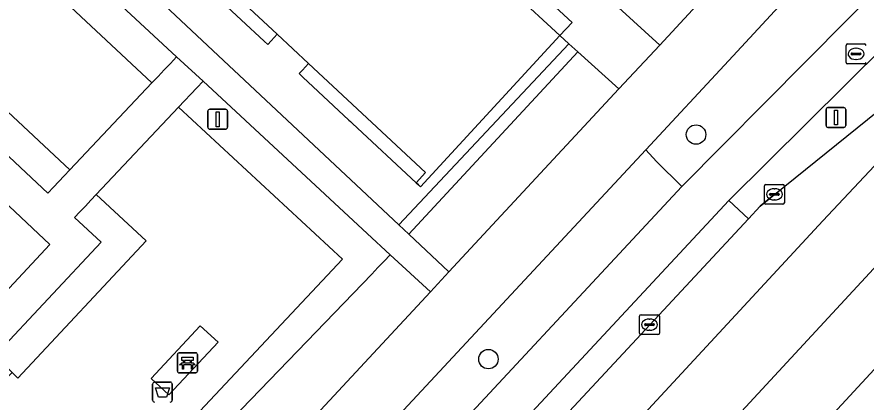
# Model space of a CAD drawing. Extents: x 159039 to 160102, y 381214 to 382524.
# Drawn here: x 159571.62 to 159614.28, y 381647.3 to 381666.67 of the extents above; entities that cross this region are included whole.
import ezdxf

# ---------------------------------------------------------------- set-up
doc = ezdxf.new("R2010")
doc.units = 0
for name, color, linetype in [('IMGEO_Afvalbak', 7, 'Continuous'), ('IMGEO_Bank', 7, 'Continuous'), ('IMGEO_Berm_groen', 7, 'Continuous'), ('IMGEO_Boom', 7, 'Continuous'), ('IMGEO_Erf', 7, 'Continuous'), ('IMGEO_Fietspad_gesloten', 7, 'Continuous'), ('IMGEO_Grasland_overig', 7, 'Continuous'), ('IMGEO_Groenvoorziening', 7, 'Continuous'), ('IMGEO_Haag', 7, 'Continuous'), ('IMGEO_Kolk', 7, 'Continuous'), ('IMGEO_Lichtmast', 7, 'Continuous'), ('IMGEO_OVBaan_gesloten', 7, 'Continuous'), ('IMGEO_Pand', 7, 'Continuous'), ('IMGEO_Pand_overbouw', 7, 'Continuous'), ('IMGEO_Rijbaan_regionaal_gesloten', 7, 'Continuous'), ('IMGEO_Rioolput', 7, 'Continuous'), ('IMGEO_Terreindeel_open', 7, 'Continuous'), ('IMGEO_Voetpad_gesloten', 7, 'Continuous'), ('IMGEO_Voetpad_open', 7, 'Continuous')]:
    doc.layers.add(name, color=color, linetype=linetype)

msp = doc.modelspace()

# ---------------------------------------------------------------- linework, layer by layer
at = {"layer": 'IMGEO_Afvalbak'}
for p, q in [((159578.427, 381647.403), (159578.427, 381648.203)), ((159578.427, 381648.203), (159578.427, 381647.403)), ((159578.527, 381648.303), (159579.317, 381648.303)), ((159579.317, 381648.303), (159578.527, 381648.303)), ((159579.417, 381648.203), (159579.417, 381647.403)), ((159579.417, 381647.403), (159579.417, 381648.203))]:
    msp.add_line(p, q, dxfattribs=at)
msp.add_lwpolyline([(159578.57, 381648.017), (159579.274, 381648.017), (159579.125, 381647.547), (159578.719, 381647.547), (159578.57, 381648.017)], dxfattribs=at)
for centre, start, end in [((159578.527, 381648.203), 90, 180), ((159578.527, 381648.203), 90, 180), ((159579.317, 381648.203), 0, 90), ((159579.317, 381648.203), 360, 90), ((159578.527, 381647.403), 180, 270), ((159578.527, 381647.403), 180, 270), ((159579.317, 381647.403), 270, 0), ((159579.317, 381647.403), 270, 0)]:
    msp.add_arc(centre, 0.1, start, end, dxfattribs=at)
at = {"layer": 'IMGEO_Bank'}
for p, q in [((159579.681, 381648.85), (159579.681, 381649.691)), ((159579.681, 381649.691), (159579.681, 381648.85)), ((159579.756, 381649.775), (159580.597, 381649.775)), ((159580.597, 381649.775), (159579.756, 381649.775)), ((159580.681, 381649.7), (159580.681, 381648.859)), ((159580.681, 381648.859), (159580.681, 381649.7)), ((159579.99, 381649.281), (159579.99, 381649.387)), ((159580.034, 381649.387), (159580.034, 381649.281)), ((159580.322, 381649.393), (159580.04, 381649.393)), ((159580.04, 381649.275), (159580.322, 381649.275)), ((159580.328, 381649.281), (159580.328, 381649.387)), ((159580.372, 381649.387), (159580.372, 381649.281)), ((159580.606, 381648.775), (159579.765, 381648.775)), ((159579.765, 381648.775), (159580.606, 381648.775)), ((159580.378, 381649.173), (159579.985, 381649.173))]:
    msp.add_line(p, q, dxfattribs=at)
for points in [[(159579.928, 381649.173), (159579.786, 381649.173), (159579.898, 381649.275), (159579.984, 381649.275)], [(159579.984, 381649.393), (159579.898, 381649.393), (159579.898, 381649.554), (159580.461, 381649.554), (159580.461, 381649.393), (159580.378, 381649.393)], [(159580.378, 381649.275), (159580.461, 381649.275), (159580.573, 381649.173), (159580.434, 381649.173)], [(159579.978, 381649.166), (159579.978, 381648.959), (159579.935, 381648.959), (159579.935, 381649.166)], [(159580.428, 381649.166), (159580.428, 381648.959), (159580.384, 381648.959), (159580.384, 381649.166)]]:
    msp.add_lwpolyline(points, dxfattribs=at)
for centre, radius, start, end in [((159579.759, 381649.697), 0.0779, 92.4484, 184.2845), ((159579.759, 381649.697), 0.0779, 92.4484, 184.2845), ((159580.603, 381649.697), 0.0779, 2.4484, 94.2845), ((159580.603, 381649.697), 0.0779, 2.4484, 94.2845), ((159579.983, 381649.386), 0.00671, 2.8957, 87.1043), ((159579.983, 381649.282), 0.00671, 272.8957, 357.1043), ((159580.04, 381649.386), 0.00671, 92.8957, 177.1043), ((159580.04, 381649.282), 0.00671, 182.8957, 267.1043), ((159580.322, 381649.386), 0.00671, 2.8957, 87.1043), ((159580.322, 381649.282), 0.00671, 272.8957, 357.1043), ((159580.379, 381649.386), 0.00671, 92.8957, 177.1043), ((159580.379, 381649.282), 0.00671, 182.8957, 267.1043), ((159579.759, 381648.853), 0.0779, 182.4484, 274.2845), ((159579.759, 381648.853), 0.0779, 182.4484, 274.2845), ((159579.928, 381649.166), 0.00671, 2.8957, 87.1043), ((159579.985, 381649.166), 0.00671, 92.8957, 177.1043), ((159580.377, 381649.166), 0.00671, 2.8957, 87.1043), ((159580.434, 381649.166), 0.00671, 92.8957, 177.1043), ((159580.603, 381648.853), 0.0779, 272.4484, 4.2845), ((159580.603, 381648.853), 0.0779, 272.4484, 4.2845)]:
    msp.add_arc(centre, radius, start, end, dxfattribs=at)
at = {"layer": 'IMGEO_Berm_groen'}
for points in [[(159834.614, 381904.005), (159830.877, 381899.559), (159825.133, 381893.111), (159816.536, 381882.828), (159805.539, 381870.374), (159790.971, 381854.296), (159776.532, 381838.557), (159767.026, 381828.298), (159745.746, 381805.265), (159694.686, 381750), (159626.019, 381676.247), (159619.167, 381669.166), (159607.377, 381657.444), (159608.375, 381656.525), (159608.957, 381657.159), (159609.675, 381657.749)], [(159841.852, 381897.063), (159823.914, 381875.971), (159819.971, 381871.423), (159815.888, 381866.888), (159752.856, 381798.613), (159599.558, 381632.564), (159592.645, 381625.218), (159589.007, 381621.449), (159578.07, 381610.115), (159553.466, 381585.359)]]:
    msp.add_lwpolyline(points, dxfattribs=at)
msp.add_lwpolyline([(159743.819, 381807.067), (159743.413, 381807.446), (159741.363, 381809.364), (159686.466, 381750), (159607.381, 381664.479), (159603.212, 381659.994), (159603.743, 381659.401), (159605.021, 381658.14), (159617.523, 381670.775), (159624.348, 381677.828)], close=True, dxfattribs=at)
msp.add_arc((159247.704, 382111.567), 580.494, 308.576269, 310.682064, dxfattribs=at)
at = {"layer": 'IMGEO_Boom'}
for centre in [(159605.736, 381660.755), (159595.304, 381649.461)]:
    msp.add_circle(centre, 0.489, dxfattribs=at)
at = {"layer": 'IMGEO_Erf'}
msp.add_lwpolyline([(159568.876, 381676.789), (159590.803, 381656.219), (159599.341, 381665.328), (159598.897, 381665.731), (159591.888, 381658.132), (159591.783, 381658.23), (159591.668, 381658.336), (159592.146, 381658.848), (159586.267, 381664.335), (159584.696, 381665.801), (159578.882, 381671.227), (159578.405, 381670.723), (159577.757, 381670.038), (159577.669, 381670.119), (159577.564, 381670.215), (159578.209, 381670.906), (159578.685, 381671.416), (159572.902, 381676.836), (159571.328, 381678.311)], dxfattribs=at)
at = {"layer": 'IMGEO_Fietspad_gesloten'}
for points in [[(159835.156, 381908.672), (159832.541, 381905.347), (159832.075, 381904.754), (159821.782, 381892.503), (159813.565, 381883.06), (159802.783, 381871.052), (159791.475, 381858.62), (159743.819, 381807.067), (159624.348, 381677.828), (159617.523, 381670.775), (159605.021, 381658.14), (159590.872, 381642.92)], [(159591.191, 381640.013), (159607.377, 381657.444), (159619.167, 381669.166), (159626.019, 381676.247), (159694.686, 381750), (159745.746, 381805.265), (159767.026, 381828.298), (159776.532, 381838.557), (159790.971, 381854.296), (159805.539, 381870.374), (159816.536, 381882.828), (159825.133, 381893.111), (159830.877, 381899.559), (159834.614, 381904.005), (159837.348, 381907.14)]]:
    msp.add_lwpolyline(points, dxfattribs=at)
at = {"layer": 'IMGEO_Grasland_overig'}
msp.add_lwpolyline([(159599.504, 381666.385), (159592.527, 381672.851), (159591.903, 381672.193), (159598.897, 381665.731)], close=True, dxfattribs=at)
at = {"layer": 'IMGEO_Groenvoorziening'}
for points in [[(159648.524, 381713.555), (159646.466, 381715.482), (159601.839, 381667.143), (159603.909, 381665.258)], [(159566.976, 381665.798), (159557.286, 381655.438), (159557.563, 381655.175), (159557.858, 381654.892), (159558.146, 381654.615), (159558.428, 381654.343), (159567.049, 381663.537), (159573.168, 381657.812), (159573.443, 381658.103), (159573.717, 381658.394), (159573.992, 381658.685), (159574.267, 381658.976)], [(159591.313, 381655.741), (159599.788, 381664.921), (159599.341, 381665.328), (159590.803, 381656.219)], [(159593.32, 381653.858), (159601.849, 381663.049), (159599.788, 381664.921), (159591.313, 381655.741)], [(159580.963, 381663.437), (159580.655, 381663.109), (159580.346, 381662.782), (159580.038, 381662.454), (159579.729, 381662.127), (159587.972, 381654.486), (159558.259, 381622.813), (159556.116, 381624.762), (159555.693, 381624.308), (159551.81, 381620.174), (159552.36, 381619.654), (159548.295, 381615.229), (159546.996, 381616.431), (159544.08, 381613.241), (159547.363, 381610.113), (159589.438, 381653.741), (159589.75, 381654.065), (159590.063, 381654.389), (159590.375, 381654.713), (159589.216, 381655.787)], [(159587.972, 381654.486), (159579.729, 381662.127), (159575.6, 381657.744), (159578.112, 381655.419), (159571.654, 381648.503), (159571.369, 381648.793), (159570.528, 381647.911), (159570.836, 381647.627), (159565.241, 381641.635), (159557.51, 381648.9), (159544.735, 381635.116), (159556.116, 381624.762), (159558.259, 381622.813)], [(159578.112, 381655.419), (159575.6, 381657.744), (159575.325, 381657.453), (159575.051, 381657.162), (159574.777, 381656.871), (159574.502, 381656.58), (159575.843, 381655.339), (159570.499, 381649.647), (159570.803, 381649.349), (159571.088, 381649.068), (159571.369, 381648.793), (159571.654, 381648.503)], [(159590.375, 381654.713), (159590.063, 381654.389), (159589.75, 381654.065), (159589.438, 381653.741), (159547.363, 381610.113), (159546.355, 381608.976), (159548.119, 381607.324), (159554.495, 381613.846), (159573.041, 381632.819), (159575.361, 381635.134), (159583.355, 381643.112), (159592.39, 381652.845)], [(159580.818, 381651.128), (159581.727, 381650.321), (159579.245, 381647.671), (159578.354, 381648.487)]]:
    msp.add_lwpolyline(points, close=True, dxfattribs=at)
for points in [[(159564.11, 381676.714), (159578.397, 381663.35), (159578.706, 381663.677), (159579.015, 381664.004), (159579.324, 381664.331), (159579.633, 381664.658), (159565.661, 381677.628)], [(159566.976, 381665.798), (159574.267, 381658.976), (159578.397, 381663.35), (159564.11, 381676.714)]]:
    msp.add_lwpolyline(points, dxfattribs=at)
at = {"layer": 'IMGEO_Haag'}
msp.add_lwpolyline([(159564.11, 381676.714), (159578.397, 381663.35), (159578.706, 381663.677), (159579.015, 381664.004), (159579.324, 381664.331), (159579.633, 381664.658), (159565.661, 381677.628)], dxfattribs=at)
for points in [[(159566.976, 381665.798), (159557.286, 381655.438), (159557.563, 381655.175), (159557.858, 381654.892), (159558.146, 381654.615), (159558.428, 381654.343), (159567.049, 381663.537), (159573.168, 381657.812), (159573.443, 381658.103), (159573.717, 381658.394), (159573.992, 381658.685), (159574.267, 381658.976)], [(159591.313, 381655.741), (159599.788, 381664.921), (159599.341, 381665.328), (159590.803, 381656.219)], [(159580.963, 381663.437), (159580.655, 381663.109), (159580.346, 381662.782), (159580.038, 381662.454), (159579.729, 381662.127), (159587.972, 381654.486), (159558.259, 381622.813), (159556.116, 381624.762), (159555.693, 381624.308), (159551.81, 381620.174), (159552.36, 381619.654), (159548.295, 381615.229), (159546.996, 381616.431), (159544.08, 381613.241), (159547.363, 381610.113), (159589.438, 381653.741), (159589.75, 381654.065), (159590.063, 381654.389), (159590.375, 381654.713), (159589.216, 381655.787)], [(159578.112, 381655.419), (159575.6, 381657.744), (159575.325, 381657.453), (159575.051, 381657.162), (159574.777, 381656.871), (159574.502, 381656.58), (159575.843, 381655.339), (159570.499, 381649.647), (159570.803, 381649.349), (159571.088, 381649.068), (159571.369, 381648.793), (159571.654, 381648.503)]]:
    msp.add_lwpolyline(points, close=True, dxfattribs=at)
at = {"layer": 'IMGEO_Kolk'}
for p, q in [((159609.174, 381657.323), (159609.174, 381658.175)), ((159609.249, 381658.249), (159610.101, 381658.249)), ((159610.175, 381658.175), (159610.175, 381657.323)), ((159609.433, 381657.743), (159609.433, 381657.755)), ((159609.476, 381657.792), (159609.874, 381657.792)), ((159609.662, 381658.029), (159609.687, 381658.029)), ((159609.917, 381657.755), (159609.917, 381657.743)), ((159609.871, 381657.706), (159609.473, 381657.706)), ((159609.685, 381657.469), (159609.66, 381657.469)), ((159610.101, 381657.249), (159609.249, 381657.249)), ((159602.897, 381650.769), (159602.897, 381651.621)), ((159602.972, 381651.695), (159603.824, 381651.695)), ((159603.385, 381651.475), (159603.41, 381651.475)), ((159603.898, 381651.621), (159603.898, 381650.769)), ((159603.156, 381651.189), (159603.156, 381651.201)), ((159603.594, 381651.152), (159603.196, 381651.152)), ((159603.199, 381651.238), (159603.597, 381651.238)), ((159603.408, 381650.915), (159603.383, 381650.915)), ((159603.64, 381651.201), (159603.64, 381651.189)), ((159603.824, 381650.695), (159602.972, 381650.695))]:
    msp.add_line(p, q, dxfattribs=at)
for points in [[(159609.174, 381657.323), (159609.174, 381658.175)], [(159609.249, 381658.249), (159610.101, 381658.249)], [(159610.175, 381658.175), (159610.175, 381657.323)], [(159610.101, 381657.249), (159609.249, 381657.249)], [(159602.897, 381650.769), (159602.897, 381651.621)], [(159602.972, 381651.695), (159603.824, 381651.695)], [(159603.898, 381651.621), (159603.898, 381650.769)], [(159603.824, 381650.695), (159602.972, 381650.695)]]:
    msp.add_lwpolyline(points, dxfattribs=at)
for centre, radius, start, end in [((159609.251, 381658.173), 0.0765, 91.552, 178.448), ((159609.251, 381658.173), 0.0765, 91.552, 178.448), ((159610.099, 381658.173), 0.0765, 1.552, 88.448), ((159610.099, 381658.173), 0.0765, 1.552, 88.448), ((159609.473, 381657.752), 0.0403, 85.8775, 175.7526), ((159609.47, 381657.742), 0.0366, 178.938, 274.7102), ((159609.874, 381657.749), 0.043, 264.8664, 352.4533), ((159609.878, 381657.754), 0.0386, 1.7309, 96.639), ((159609.251, 381657.325), 0.0765, 181.552, 268.448), ((159609.251, 381657.325), 0.0765, 181.552, 268.448), ((159610.099, 381657.325), 0.0765, 271.552, 358.448), ((159610.099, 381657.325), 0.0765, 271.552, 358.448), ((159602.974, 381651.619), 0.0765, 91.552, 178.448), ((159602.974, 381651.619), 0.0765, 91.552, 178.448), ((159603.822, 381651.619), 0.0765, 1.552, 88.448), ((159603.822, 381651.619), 0.0765, 1.552, 88.448), ((159603.196, 381651.198), 0.0403, 85.8775, 175.7526), ((159603.193, 381651.188), 0.0366, 178.938, 274.7102), ((159603.597, 381651.195), 0.043, 264.8664, 352.4533), ((159603.601, 381651.2), 0.0386, 1.7309, 96.639), ((159602.974, 381650.771), 0.0765, 181.552, 268.448), ((159602.974, 381650.771), 0.0765, 181.552, 268.448), ((159603.822, 381650.771), 0.0765, 271.552, 358.448), ((159603.822, 381650.771), 0.0765, 271.552, 358.448)]:
    msp.add_arc(centre, radius, start, end, dxfattribs=at)
for centre, major_axis, ratio, start_param, end_param in [((159609.661, 381657.749), (-0.387, 0.002), 0.722429, 4.712389, 7.853982), ((159609.686, 381657.749), (-0.39, 0.002), 0.717154, 1.570796, 4.712389), ((159603.384, 381651.195), (-0.387, 0.002), 0.722429, 4.712389, 7.853982), ((159603.409, 381651.195), (-0.39, 0.002), 0.717154, 1.570796, 4.712389)]:
    msp.add_ellipse(centre, major_axis=major_axis, ratio=ratio, start_param=start_param, end_param=end_param, dxfattribs=at)
at = {"layer": 'IMGEO_Lichtmast'}
for p, q in [((159581.305, 381662.027), (159582.095, 381662.027)), ((159582.095, 381662.027), (159581.305, 381662.027)), ((159612.266, 381661.216), (159612.266, 381662.016)), ((159612.266, 381662.016), (159612.266, 381661.216)), ((159612.366, 381662.116), (159613.156, 381662.116)), ((159613.156, 381662.116), (159612.366, 381662.116)), ((159613.256, 381662.016), (159613.256, 381661.216)), ((159613.256, 381661.216), (159613.256, 381662.016)), ((159581.205, 381661.127), (159581.205, 381661.927)), ((159581.205, 381661.927), (159581.205, 381661.127)), ((159582.195, 381661.927), (159582.195, 381661.127)), ((159582.195, 381661.127), (159582.195, 381661.927)), ((159582.095, 381661.027), (159581.305, 381661.027)), ((159581.305, 381661.027), (159582.095, 381661.027)), ((159613.156, 381661.116), (159612.366, 381661.116)), ((159612.366, 381661.116), (159613.156, 381661.116))]:
    msp.add_line(p, q, dxfattribs=at)
for points in [[(159612.686, 381661.991), (159612.836, 381661.991), (159612.836, 381661.241), (159612.686, 381661.241), (159612.686, 381661.991)], [(159581.625, 381661.902), (159581.775, 381661.902), (159581.775, 381661.152), (159581.625, 381661.152), (159581.625, 381661.902)]]:
    msp.add_lwpolyline(points, dxfattribs=at)
for centre, start, end in [((159581.305, 381661.927), 90, 180), ((159581.305, 381661.927), 90, 180), ((159582.095, 381661.927), 0, 90), ((159582.095, 381661.927), 360, 90), ((159612.366, 381662.016), 90, 180), ((159612.366, 381662.016), 90, 180), ((159613.156, 381662.016), 0, 90), ((159613.156, 381662.016), 360, 90), ((159581.305, 381661.127), 180, 270), ((159581.305, 381661.127), 180, 270), ((159582.095, 381661.127), 270, 0), ((159582.095, 381661.127), 270, 0), ((159612.366, 381661.216), 180, 270), ((159612.366, 381661.216), 180, 270), ((159613.156, 381661.216), 270, 0), ((159613.156, 381661.216), 270, 0)]:
    msp.add_arc(centre, 0.1, start, end, dxfattribs=at)
at = {"layer": 'IMGEO_OVBaan_gesloten'}
msp.add_lwpolyline([(159609.675, 381657.749), (159608.957, 381657.159), (159608.375, 381656.525), (159592.174, 381639.105), (159591.49, 381638.357), (159591.059, 381637.702), (159584.829, 381627.362), (159598.538, 381641.746), (159612.101, 381656.417), (159626.106, 381671.356)], dxfattribs=at)
msp.add_arc((159247.704, 382111.567), 580.494, 308.576269, 310.682064, dxfattribs=at)
at = {"layer": 'IMGEO_Pand'}
msp.add_lwpolyline([(159577.669, 381670.119), (159577.757, 381670.038), (159578.405, 381670.723), (159578.882, 381671.227), (159584.696, 381665.801), (159586.267, 381664.335), (159592.146, 381658.848), (159591.668, 381658.336), (159591.783, 381658.23), (159591.888, 381658.132), (159598.897, 381665.731), (159591.903, 381672.193), (159585.123, 381678.458)], close=True, dxfattribs=at)
at = {"layer": 'IMGEO_Pand_overbouw'}
for points in [[(159578.405, 381670.723), (159581.542, 381667.791), (159581.731, 381667.613), (159584.029, 381665.462), (159584.213, 381665.286), (159584.386, 381665.467), (159584.696, 381665.801), (159578.882, 381671.227)], [(159591.668, 381658.336), (159592.146, 381658.848), (159586.267, 381664.335), (159585.959, 381664.003), (159585.787, 381663.822), (159585.972, 381663.647), (159588.295, 381661.483), (159588.374, 381661.409), (159588.475, 381661.314)]]:
    msp.add_lwpolyline(points, close=True, dxfattribs=at)
at = {"layer": 'IMGEO_Rijbaan_regionaal_gesloten'}
msp.add_lwpolyline([(159578.07, 381610.115), (159589.007, 381621.449), (159592.645, 381625.218), (159599.558, 381632.564), (159752.856, 381798.613), (159815.888, 381866.888), (159819.971, 381871.423), (159823.914, 381875.971), (159841.852, 381897.063), (159839.399, 381899.421), (159826.472, 381884.273), (159785.146, 381838.389), (159750.398, 381800.912), (159745.744, 381795.892), (159710.343, 381757.399), (159678.405, 381722.986), (159648.315, 381690.343), (159630.229, 381670.866), (159600.138, 381638.3), (159586.667, 381624.085), (159574.896, 381611.663), (159550.989, 381587.747), (159553.466, 381585.359)], close=True, dxfattribs=at)
msp.add_lwpolyline([(159743.207, 381798.451), (159627.477, 381673.139), (159626.106, 381671.356), (159612.101, 381656.417), (159598.538, 381641.746), (159584.829, 381627.362), (159584.722, 381627.184), (159584.336, 381626.71), (159584.212, 381626.557), (159577.828, 381619.868), (159548.557, 381590.096), (159550.989, 381587.747), (159574.896, 381611.663), (159586.667, 381624.085), (159600.138, 381638.3), (159630.229, 381670.866), (159648.315, 381690.343), (159678.405, 381722.986)], dxfattribs=at)
at = {"layer": 'IMGEO_Rioolput'}
for p, q in [((159613.275, 381664.388), (159613.275, 381665.24)), ((159613.35, 381665.314), (159614.202, 381665.314)), ((159613.763, 381665.094), (159613.788, 381665.094)), ((159613.534, 381664.808), (159613.534, 381664.82)), ((159613.972, 381664.771), (159613.574, 381664.771)), ((159613.577, 381664.857), (159613.975, 381664.857)), ((159614.018, 381664.82), (159614.018, 381664.808)), ((159614.202, 381664.314), (159613.35, 381664.314)), ((159613.786, 381664.534), (159613.761, 381664.534))]:
    msp.add_line(p, q, dxfattribs=at)
for points in [[(159613.275, 381664.388), (159613.275, 381665.24)], [(159613.35, 381665.314), (159614.202, 381665.314)], [(159614.202, 381664.314), (159613.35, 381664.314)]]:
    msp.add_lwpolyline(points, dxfattribs=at)
for centre, radius, start, end in [((159613.352, 381665.238), 0.0765, 91.552, 178.448), ((159613.352, 381665.238), 0.0765, 91.552, 178.448), ((159614.2, 381665.238), 0.0765, 1.552, 88.448), ((159614.2, 381665.238), 0.0765, 1.552, 88.448), ((159613.574, 381664.817), 0.0403, 85.8775, 175.7526), ((159613.571, 381664.807), 0.0366, 178.938, 274.7102), ((159613.975, 381664.814), 0.043, 264.8664, 352.4533), ((159613.979, 381664.819), 0.0386, 1.7309, 96.639), ((159613.352, 381664.39), 0.0765, 181.552, 268.448), ((159613.352, 381664.39), 0.0765, 181.552, 268.448), ((159614.2, 381664.39), 0.0765, 271.552, 358.448), ((159614.2, 381664.39), 0.0765, 271.552, 358.448)]:
    msp.add_arc(centre, radius, start, end, dxfattribs=at)
for centre, major_axis, ratio, start_param, end_param in [((159613.762, 381664.814), (-0.387, 0.002), 0.722429, 4.712389, 7.853982), ((159613.787, 381664.814), (-0.39, 0.002), 0.717154, 1.570796, 4.712389)]:
    msp.add_ellipse(centre, major_axis=major_axis, ratio=ratio, start_param=start_param, end_param=end_param, dxfattribs=at)
at = {"layer": 'IMGEO_Terreindeel_open'}
msp.add_lwpolyline([(159573.264, 381655.234), (159567.138, 381660.999), (159561.679, 381655.125), (159567.821, 381649.389)], close=True, dxfattribs=at)
at = {"layer": 'IMGEO_Voetpad_gesloten'}
msp.add_lwpolyline([(159565.661, 381677.628), (159579.633, 381664.658), (159580.963, 381663.437), (159589.216, 381655.787), (159590.375, 381654.713), (159592.39, 381652.845), (159593.32, 381653.858), (159591.313, 381655.741), (159590.803, 381656.219), (159568.876, 381676.789)], dxfattribs=at)
at = {"layer": 'IMGEO_Voetpad_open'}
for points in [[(159569.368, 381624.177), (159575.665, 381630.746), (159577.744, 381632.901), (159585.499, 381640.939), (159589.015, 381644.721), (159603.212, 381659.994), (159607.381, 381664.479), (159686.466, 381750)], [(159648.524, 381713.555), (159603.909, 381665.258), (159601.849, 381663.049), (159593.32, 381653.858), (159592.39, 381652.845), (159583.355, 381643.112), (159575.361, 381635.134), (159573.041, 381632.819), (159554.495, 381613.846)], [(159567.447, 381696.04), (159579.234, 381685.105), (159578.633, 381684.454), (159585.123, 381678.458), (159591.903, 381672.193), (159592.527, 381672.851), (159599.504, 381666.385), (159598.897, 381665.731), (159599.341, 381665.328), (159599.788, 381664.921), (159601.849, 381663.049), (159603.909, 381665.258), (159601.839, 381667.143), (159601.506, 381667.446), (159601.173, 381667.749), (159600.854, 381668.04), (159601.251, 381668.472), (159589.975, 381678.909), (159593.359, 381682.607), (159588.9, 381686.675), (159585.537, 381683.002), (159576.59, 381691.231), (159576.887, 381691.557)], [(159570.499, 381649.647), (159575.843, 381655.339), (159574.502, 381656.58), (159574.777, 381656.871), (159575.051, 381657.162), (159575.325, 381657.453), (159575.6, 381657.744), (159579.729, 381662.127), (159580.038, 381662.454), (159580.346, 381662.782), (159580.655, 381663.109), (159580.963, 381663.437), (159579.633, 381664.658), (159579.324, 381664.331), (159579.015, 381664.004), (159578.706, 381663.677), (159578.397, 381663.35), (159574.267, 381658.976), (159573.992, 381658.685), (159573.717, 381658.394), (159573.443, 381658.103), (159573.168, 381657.812), (159567.049, 381663.537)]]:
    msp.add_lwpolyline(points, dxfattribs=at)
for points in [[(159567.821, 381649.389), (159561.679, 381655.125), (159567.138, 381660.999), (159573.264, 381655.234)], [(159605.021, 381658.14), (159603.743, 381659.401), (159603.212, 381659.994), (159589.015, 381644.721), (159590.872, 381642.92)], [(159608.375, 381656.525), (159607.377, 381657.444), (159591.191, 381640.013), (159592.174, 381639.105)], [(159580.818, 381651.128), (159578.354, 381648.487), (159579.245, 381647.671), (159581.727, 381650.321)]]:
    msp.add_lwpolyline(points, close=True, dxfattribs=at)

doc.saveas('drawing.dxf')
